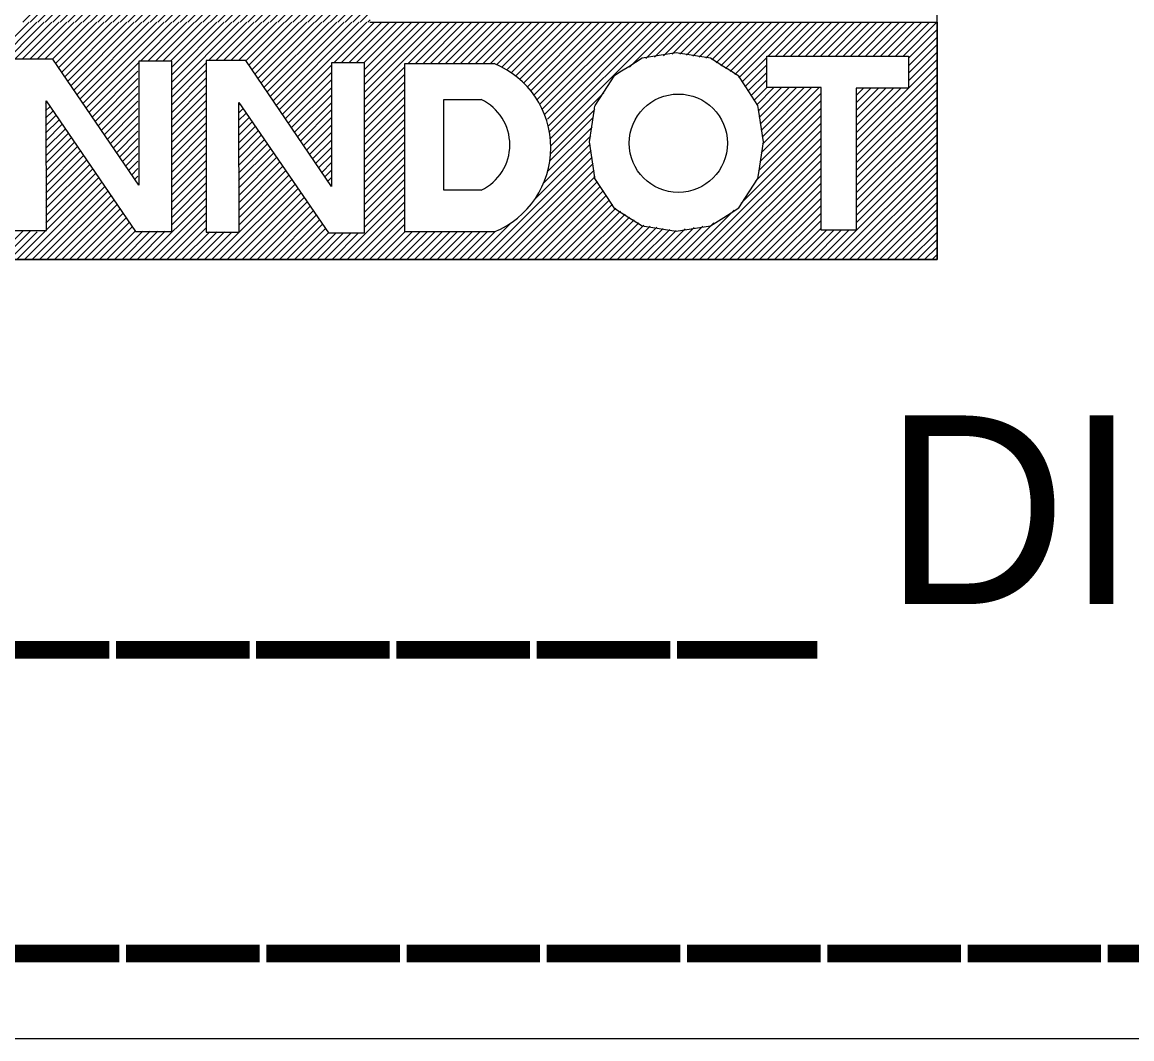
# Model space of a CAD drawing. Extents: x -12 to 6962, y -3756 to 679.
# Drawn here: x 503 to 517.71, y -3441.44 to -3427.97 of the extents above; entities that cross this region are included whole.
import ezdxf

# ---------------------------------------------------------------- set-up
doc = ezdxf.new("R2010")
doc.units = 0
doc.layers.add('Level 1', color=7, linetype='Continuous')

msp = doc.modelspace()

# ---------------------------------------------------------------- linework, layer by layer
at = {"layer": 'Level 1'}
for p, q in [((503.009, -3427.967), (508.075, -3422.901)), ((503.108, -3427.967), (508.053, -3423.022)), ((503.208, -3427.967), (508.033, -3423.141)), ((503.307, -3427.967), (508.014, -3423.26)), ((503.407, -3427.967), (507.994, -3423.38)), ((503.506, -3427.967), (507.976, -3423.497)), ((503.605, -3427.967), (507.958, -3423.614)), ((503.705, -3427.967), (507.94, -3423.732)), ((503.804, -3427.967), (507.923, -3423.848)), ((503.904, -3427.967), (507.907, -3423.964)), ((504.003, -3427.967), (507.891, -3424.079)), ((504.103, -3427.967), (507.875, -3424.194)), ((504.202, -3427.967), (507.861, -3424.308)), ((504.302, -3427.967), (507.847, -3424.422)), ((504.401, -3427.967), (507.833, -3424.535)), ((504.5, -3427.967), (507.819, -3424.649)), ((504.6, -3427.967), (507.806, -3424.761)), ((504.699, -3427.967), (507.794, -3424.872)), ((504.799, -3427.967), (507.782, -3424.984)), ((504.898, -3427.967), (507.77, -3425.095)), ((504.998, -3427.967), (507.759, -3425.205)), ((505.097, -3427.967), (507.749, -3425.315)), ((505.196, -3427.967), (507.738, -3425.425)), ((505.296, -3427.967), (507.728, -3425.535)), ((505.395, -3427.967), (507.72, -3425.643)), ((505.495, -3427.967), (507.711, -3425.751)), ((505.594, -3427.967), (507.702, -3425.86)), ((505.694, -3427.967), (507.694, -3425.967)), ((505.793, -3427.967), (507.686, -3426.074)), ((505.893, -3427.967), (507.679, -3426.181)), ((505.992, -3427.967), (507.672, -3426.287)), ((506.091, -3427.967), (507.666, -3426.393)), ((506.191, -3427.967), (507.66, -3426.498)), ((506.29, -3427.967), (507.654, -3426.603)), ((506.39, -3427.967), (507.648, -3426.709)), ((506.489, -3427.967), (507.644, -3426.813)), ((506.589, -3427.967), (507.639, -3426.916)), ((506.688, -3427.967), (507.635, -3427.02)), ((506.787, -3427.967), (507.631, -3427.124)), ((506.887, -3427.967), (507.628, -3427.226)), ((506.986, -3427.967), (507.625, -3427.329)), ((507.086, -3427.967), (507.622, -3427.431)), ((507.185, -3427.967), (507.619, -3427.533)), ((507.285, -3427.967), (507.617, -3427.634)), ((507.384, -3427.967), (507.616, -3427.735)), ((507.484, -3427.967), (507.614, -3427.836)), ((502.013, -3429.348), (503.394, -3427.967)), ((502.469, -3428.793), (503.295, -3427.967)), ((502.479, -3428.585), (503.096, -3427.967)), ((502.479, -3428.684), (503.196, -3427.967)), ((503.007, -3428.454), (503.494, -3427.967)), ((503.107, -3428.454), (503.593, -3427.967)), ((503.206, -3428.454), (503.693, -3427.967)), ((503.305, -3428.454), (503.792, -3427.967)), ((503.404, -3428.455), (503.892, -3427.967)), ((503.444, -3428.514), (503.991, -3427.967)), ((503.485, -3428.573), (504.09, -3427.967)), ((503.525, -3428.632), (504.19, -3427.967)), ((503.565, -3428.691), (504.289, -3427.967)), ((503.605, -3428.75), (504.389, -3427.967)), ((503.646, -3428.81), (504.488, -3427.967)), ((503.686, -3428.869), (504.588, -3427.967)), ((503.726, -3428.928), (504.687, -3427.967)), ((503.766, -3428.987), (504.787, -3427.967)), ((503.807, -3429.046), (504.886, -3427.967)), ((503.847, -3429.105), (504.985, -3427.967)), ((504.573, -3428.479), (505.085, -3427.967)), ((504.672, -3428.479), (505.184, -3427.967)), ((504.772, -3428.479), (505.284, -3427.967)), ((504.871, -3428.479), (505.383, -3427.967)), ((504.967, -3428.483), (505.483, -3427.967)), ((504.984, -3428.863), (505.88, -3427.967)), ((504.984, -3428.764), (505.781, -3427.967)), ((504.984, -3428.664), (505.681, -3427.967)), ((504.984, -3428.565), (505.582, -3427.967)), ((505.471, -3428.476), (505.98, -3427.967)), ((505.57, -3428.476), (506.079, -3427.967)), ((505.675, -3428.471), (506.179, -3427.967)), ((505.774, -3428.471), (506.278, -3427.967)), ((505.874, -3428.471), (506.377, -3427.967)), ((505.965, -3428.479), (506.477, -3427.967)), ((506.006, -3428.538), (506.576, -3427.967)), ((506.046, -3428.597), (506.676, -3427.967)), ((506.086, -3428.656), (506.775, -3427.967)), ((506.126, -3428.715), (506.875, -3427.967)), ((506.167, -3428.775), (506.974, -3427.967)), ((506.207, -3428.834), (507.074, -3427.967)), ((506.247, -3428.893), (507.173, -3427.967)), ((506.287, -3428.952), (507.272, -3427.967)), ((506.328, -3429.011), (507.372, -3427.967)), ((506.368, -3429.07), (507.471, -3427.967)), ((506.408, -3429.13), (507.571, -3427.967)), ((507.141, -3428.496), (507.67, -3427.967)), ((507.241, -3428.496), (507.77, -3427.967)), ((507.34, -3428.496), (507.869, -3427.967)), ((507.439, -3428.496), (507.968, -3427.967)), ((507.531, -3428.504), (508.068, -3427.967)), ((507.539, -3428.595), (508.167, -3427.967)), ((507.539, -3428.694), (508.267, -3427.967)), ((507.539, -3428.794), (508.366, -3427.967)), ((507.539, -3428.893), (508.466, -3427.967)), ((507.539, -3428.993), (508.565, -3427.967)), ((507.583, -3427.967), (507.613, -3427.937)), ((507.612, -3427.967), (515.129, -3427.967)), ((508.123, -3428.509), (508.665, -3427.967)), ((508.222, -3428.509), (508.764, -3427.967)), ((508.321, -3428.509), (508.863, -3427.967)), ((508.421, -3428.509), (508.963, -3427.967)), ((508.52, -3428.509), (509.062, -3427.967)), ((508.62, -3428.509), (509.162, -3427.967)), ((508.719, -3428.509), (509.261, -3427.967)), ((508.818, -3428.509), (509.361, -3427.967)), ((508.917, -3428.51), (509.46, -3427.967)), ((509.012, -3428.515), (509.559, -3427.967)), ((509.111, -3428.515), (509.659, -3427.967)), ((509.21, -3428.515), (509.758, -3427.967)), ((509.295, -3428.53), (509.858, -3427.967)), ((509.36, -3428.564), (509.957, -3427.967)), ((509.434, -3428.589), (510.057, -3427.967)), ((509.486, -3428.637), (510.156, -3427.967)), ((509.544, -3428.679), (510.256, -3427.967)), ((509.598, -3428.724), (510.355, -3427.967)), ((509.65, -3428.772), (510.454, -3427.967)), ((509.699, -3428.822), (510.554, -3427.967)), ((509.744, -3428.876), (510.653, -3427.967)), ((509.787, -3428.932), (510.753, -3427.967)), ((509.827, -3428.992), (510.852, -3427.967)), ((509.864, -3429.055), (510.952, -3427.967)), ((509.897, -3429.121), (511.051, -3427.967)), ((509.927, -3429.19), (511.15, -3427.967)), ((509.965, -3429.252), (511.25, -3427.967)), ((509.977, -3429.34), (511.349, -3427.967)), ((509.988, -3429.427), (511.449, -3427.967)), ((510, -3429.515), (511.548, -3427.967)), ((511.053, -3428.562), (511.648, -3427.967)), ((511.267, -3428.448), (511.747, -3427.967)), ((511.384, -3428.429), (511.847, -3427.967)), ((511.502, -3428.411), (511.946, -3427.967)), ((511.62, -3428.392), (512.045, -3427.967)), ((511.72, -3428.392), (512.145, -3427.967)), ((511.806, -3428.405), (512.244, -3427.967)), ((511.892, -3428.418), (512.344, -3427.967)), ((511.978, -3428.432), (512.443, -3427.967)), ((512.064, -3428.445), (512.543, -3427.967)), ((512.142, -3428.467), (512.642, -3427.967)), ((512.203, -3428.505), (512.741, -3427.967)), ((512.264, -3428.544), (512.841, -3427.967)), ((512.325, -3428.582), (512.94, -3427.967)), ((512.386, -3428.621), (513.04, -3427.967)), ((512.447, -3428.659), (513.139, -3427.967)), ((512.503, -3428.703), (513.239, -3427.967)), ((512.889, -3428.416), (513.338, -3427.967)), ((512.988, -3428.416), (513.438, -3427.967)), ((513.088, -3428.416), (513.537, -3427.967)), ((513.187, -3428.416), (513.636, -3427.967)), ((513.287, -3428.416), (513.736, -3427.967)), ((513.386, -3428.416), (513.835, -3427.967)), ((513.486, -3428.416), (513.935, -3427.967)), ((513.585, -3428.416), (514.034, -3427.967)), ((513.684, -3428.416), (514.134, -3427.967)), ((513.784, -3428.416), (514.233, -3427.967)), ((513.883, -3428.416), (514.332, -3427.967)), ((513.983, -3428.416), (514.432, -3427.967)), ((514.082, -3428.416), (514.531, -3427.967)), ((514.182, -3428.416), (514.631, -3427.967)), ((514.281, -3428.416), (514.73, -3427.967)), ((514.381, -3428.416), (514.83, -3427.967)), ((514.48, -3428.416), (514.929, -3427.967)), ((514.579, -3428.416), (515.029, -3427.967)), ((514.679, -3428.416), (515.128, -3427.967)), ((515.129, -3427.967), (515.129, -3431.114)), ((514.75, -3428.445), (515.129, -3428.065)), ((514.75, -3428.544), (515.129, -3428.165)), ((514.75, -3428.644), (515.129, -3428.264)), ((512.542, -3428.763), (512.871, -3428.434)), ((514.75, -3428.743), (515.129, -3428.363)), ((503.887, -3429.165), (504.545, -3428.506)), ((504.984, -3428.963), (505.441, -3428.506)), ((505.441, -3428.476), (505.441, -3430.75)), ((506.449, -3429.189), (507.102, -3428.535)), ((507.539, -3429.092), (508.07, -3428.562)), ((508.074, -3430.746), (508.074, -3428.515)), ((508.074, -3428.515), (509.26, -3428.515)), ((512.582, -3428.823), (512.871, -3428.534)), ((514.058, -3429.535), (515.129, -3428.463)), ((514.058, -3429.634), (515.129, -3428.562)), ((503.928, -3429.224), (504.536, -3428.615)), ((503.968, -3429.283), (504.536, -3428.715)), ((504.984, -3429.062), (505.441, -3428.605)), ((504.984, -3429.162), (505.441, -3428.705)), ((506.489, -3429.248), (507.102, -3428.635)), ((506.529, -3429.307), (507.103, -3428.733)), ((507.539, -3429.192), (508.07, -3428.661)), ((512.621, -3428.883), (512.871, -3428.633)), ((512.66, -3428.943), (512.871, -3428.733)), ((514.058, -3429.734), (515.129, -3428.662)), ((504.008, -3429.342), (504.536, -3428.814)), ((504.984, -3429.261), (505.441, -3428.804)), ((506.569, -3429.366), (507.101, -3428.835)), ((507.539, -3429.291), (508.07, -3428.761)), ((507.539, -3429.391), (508.07, -3428.86)), ((512.699, -3429.003), (512.871, -3428.832)), ((512.739, -3429.064), (512.968, -3428.834)), ((512.757, -3429.145), (513.067, -3428.834)), ((512.77, -3429.231), (513.167, -3428.834)), ((512.784, -3429.317), (513.266, -3428.834)), ((512.797, -3429.403), (513.366, -3428.834)), ((512.81, -3429.489), (513.465, -3428.834)), ((512.816, -3429.583), (513.565, -3428.834)), ((514.058, -3429.833), (515.129, -3428.761)), ((514.058, -3428.938), (514.153, -3428.843)), ((514.058, -3429.037), (514.252, -3428.843)), ((514.058, -3429.137), (514.352, -3428.843)), ((514.058, -3429.236), (514.451, -3428.843)), ((514.058, -3429.336), (514.551, -3428.843)), ((514.058, -3429.435), (514.65, -3428.843)), ((514.058, -3429.932), (515.129, -3428.861)), ((503.313, -3429.043), (503.327, -3429.028)), ((504.048, -3429.401), (504.536, -3428.914)), ((504.089, -3429.46), (504.536, -3429.013)), ((504.984, -3429.36), (505.441, -3428.904)), ((504.984, -3429.46), (505.441, -3429.003)), ((506.61, -3429.425), (507.101, -3428.934)), ((506.65, -3429.485), (507.1, -3429.034)), ((507.539, -3429.49), (508.07, -3428.96)), ((508.592, -3430.193), (508.592, -3428.993)), ((508.592, -3428.993), (509.087, -3428.993)), ((510.012, -3429.603), (510.712, -3428.902)), ((512.78, -3429.818), (513.588, -3429.01)), ((512.798, -3429.7), (513.588, -3428.911)), ((514.058, -3430.032), (515.129, -3428.96)), ((503.313, -3429.142), (503.368, -3429.087)), ((503.313, -3429.241), (503.408, -3429.146)), ((504.129, -3429.52), (504.536, -3429.113)), ((504.984, -3429.559), (505.441, -3429.103)), ((505.869, -3429.072), (505.889, -3429.053)), ((505.869, -3429.171), (505.929, -3429.112)), ((505.869, -3429.271), (505.969, -3429.171)), ((506.69, -3429.544), (507.103, -3429.131)), ((507.539, -3429.589), (508.07, -3429.059)), ((507.539, -3429.689), (508.07, -3429.159)), ((510.008, -3429.706), (510.592, -3429.123)), ((512.762, -3429.936), (513.588, -3429.109)), ((514.058, -3430.131), (515.129, -3429.06)), ((514.058, -3430.231), (515.129, -3429.159)), ((503.313, -3429.341), (503.449, -3429.205)), ((503.313, -3429.44), (503.489, -3429.264)), ((503.314, -3429.539), (503.529, -3429.324)), ((504.169, -3429.579), (504.536, -3429.212)), ((504.209, -3429.638), (504.536, -3429.311)), ((504.984, -3429.659), (505.441, -3429.202)), ((504.984, -3429.758), (505.441, -3429.301)), ((505.869, -3429.37), (506.01, -3429.23)), ((505.869, -3429.469), (506.05, -3429.289)), ((506.73, -3429.603), (507.103, -3429.231)), ((506.771, -3429.662), (507.103, -3429.33)), ((507.539, -3429.788), (508.07, -3429.258)), ((509.998, -3429.805), (510.563, -3429.24)), ((512.531, -3430.365), (513.588, -3429.308)), ((512.718, -3430.078), (513.588, -3429.209)), ((514.058, -3430.33), (515.129, -3429.258)), ((503.314, -3429.639), (503.57, -3429.383)), ((503.314, -3429.738), (503.61, -3429.442)), ((504.25, -3429.697), (504.536, -3429.411)), ((504.984, -3429.858), (505.447, -3429.395)), ((505.869, -3429.569), (506.09, -3429.348)), ((505.869, -3429.668), (506.131, -3429.407)), ((505.869, -3429.768), (506.171, -3429.466)), ((506.811, -3429.721), (507.103, -3429.429)), ((507.539, -3429.888), (508.07, -3429.358)), ((507.539, -3429.987), (508.07, -3429.457)), ((509.917, -3430.095), (510.538, -3429.474)), ((509.969, -3429.944), (510.556, -3429.357)), ((511.882, -3431.114), (513.588, -3429.408)), ((514.058, -3430.43), (515.129, -3429.358)), ((514.058, -3430.529), (515.129, -3429.457)), ((503.314, -3429.837), (503.651, -3429.501)), ((503.314, -3429.937), (503.691, -3429.56)), ((503.314, -3430.036), (503.732, -3429.619)), ((504.29, -3429.756), (504.536, -3429.51)), ((504.33, -3429.815), (504.536, -3429.61)), ((504.984, -3429.957), (505.447, -3429.494)), ((504.984, -3430.057), (505.446, -3429.594)), ((505.869, -3429.867), (506.211, -3429.526)), ((505.869, -3429.967), (506.251, -3429.585)), ((506.851, -3429.78), (507.103, -3429.529)), ((506.891, -3429.84), (507.103, -3429.628)), ((507.539, -3430.087), (508.07, -3429.556)), ((509.797, -3430.315), (510.53, -3429.582)), ((511.981, -3431.114), (513.588, -3429.507)), ((512.081, -3431.114), (513.588, -3429.607)), ((514.058, -3430.628), (515.129, -3429.557)), ((503.314, -3430.135), (503.772, -3429.678)), ((503.314, -3430.235), (503.812, -3429.737)), ((504.371, -3429.875), (504.536, -3429.709)), ((504.984, -3430.156), (505.446, -3429.694)), ((505.869, -3430.066), (506.292, -3429.644)), ((505.869, -3430.166), (506.332, -3429.703)), ((505.876, -3430.258), (506.372, -3429.762)), ((506.932, -3429.899), (507.103, -3429.728)), ((507.539, -3430.186), (508.07, -3429.656)), ((507.539, -3430.285), (508.07, -3429.755)), ((509.098, -3431.114), (510.543, -3429.668)), ((509.197, -3431.114), (510.556, -3429.755)), ((512.18, -3431.114), (513.588, -3429.706)), ((513.672, -3431.114), (515.129, -3429.656)), ((513.771, -3431.114), (515.129, -3429.756)), ((503.314, -3430.334), (503.853, -3429.796)), ((503.315, -3430.433), (503.892, -3429.856)), ((503.315, -3430.533), (503.934, -3429.914)), ((504.411, -3429.934), (504.536, -3429.809)), ((504.451, -3429.993), (504.536, -3429.908)), ((504.984, -3430.255), (505.445, -3429.794)), ((504.984, -3430.355), (505.445, -3429.894)), ((505.877, -3430.357), (506.413, -3429.821)), ((505.877, -3430.457), (506.453, -3429.88)), ((506.972, -3429.958), (507.103, -3429.827)), ((507.012, -3430.017), (507.103, -3429.927)), ((507.539, -3430.385), (508.07, -3429.855)), ((509.297, -3431.114), (510.569, -3429.841)), ((509.396, -3431.114), (510.582, -3429.927)), ((512.28, -3431.114), (513.588, -3429.806)), ((512.379, -3431.114), (513.588, -3429.905)), ((513.871, -3431.114), (515.129, -3429.855)), ((502.933, -3431.114), (504.014, -3430.032)), ((503.315, -3430.632), (503.974, -3429.973)), ((504.491, -3430.052), (504.536, -3430.008)), ((504.984, -3430.454), (505.444, -3429.994)), ((505.518, -3431.114), (506.574, -3430.058)), ((505.877, -3430.556), (506.493, -3429.939)), ((505.877, -3430.655), (506.534, -3429.999)), ((507.053, -3430.076), (507.097, -3430.032)), ((507.539, -3430.484), (508.07, -3429.954)), ((507.539, -3430.584), (508.07, -3430.054)), ((509.496, -3431.114), (510.596, -3430.013)), ((512.479, -3431.114), (513.588, -3430.004)), ((513.97, -3431.114), (515.129, -3429.954)), ((514.07, -3431.114), (515.129, -3430.054)), ((503.032, -3431.114), (504.055, -3430.091)), ((503.132, -3431.114), (504.095, -3430.15)), ((503.231, -3431.114), (504.136, -3430.209)), ((504.532, -3430.111), (504.536, -3430.107)), ((504.984, -3430.554), (505.444, -3430.094)), ((504.984, -3430.653), (505.443, -3430.194)), ((505.618, -3431.114), (506.614, -3430.117)), ((505.717, -3431.114), (506.655, -3430.176)), ((507.093, -3430.135), (507.103, -3430.125)), ((507.539, -3430.683), (508.07, -3430.153)), ((509.087, -3430.193), (508.592, -3430.193)), ((509.595, -3431.114), (510.628, -3430.08)), ((509.694, -3431.114), (510.668, -3430.14)), ((509.794, -3431.114), (510.707, -3430.2)), ((512.578, -3431.114), (513.588, -3430.104)), ((512.678, -3431.114), (513.588, -3430.203)), ((514.169, -3431.114), (515.129, -3430.153)), ((503.33, -3431.114), (504.176, -3430.268)), ((503.43, -3431.114), (504.216, -3430.327)), ((504.623, -3431.114), (505.443, -3430.294)), ((505.816, -3431.114), (506.695, -3430.235)), ((505.916, -3431.114), (506.735, -3430.294)), ((506.015, -3431.114), (506.776, -3430.353)), ((507.209, -3431.114), (508.07, -3430.252)), ((507.308, -3431.114), (508.07, -3430.352)), ((509.893, -3431.114), (510.746, -3430.261)), ((509.993, -3431.114), (510.786, -3430.321)), ((512.777, -3431.114), (513.588, -3430.303)), ((514.269, -3431.114), (515.129, -3430.253)), ((514.368, -3431.114), (515.129, -3430.352)), ((503.529, -3431.114), (504.257, -3430.386)), ((503.629, -3431.114), (504.297, -3430.445)), ((503.728, -3431.114), (504.338, -3430.504)), ((504.723, -3431.114), (505.443, -3430.394)), ((504.822, -3431.114), (505.442, -3430.493)), ((506.115, -3431.114), (506.816, -3430.412)), ((506.214, -3431.114), (506.856, -3430.471)), ((507.407, -3431.114), (508.07, -3430.451)), ((510.092, -3431.114), (510.825, -3430.381)), ((510.192, -3431.114), (510.871, -3430.434)), ((510.291, -3431.114), (510.932, -3430.473)), ((510.391, -3431.114), (510.993, -3430.511)), ((511.783, -3431.114), (512.439, -3430.457)), ((512.876, -3431.114), (513.588, -3430.402)), ((512.976, -3431.114), (513.588, -3430.502)), ((514.467, -3431.114), (515.129, -3430.452)), ((503.828, -3431.114), (504.378, -3430.563)), ((503.927, -3431.114), (504.418, -3430.622)), ((504.921, -3431.114), (505.442, -3430.593)), ((506.314, -3431.114), (506.896, -3430.531)), ((506.413, -3431.114), (506.937, -3430.59)), ((506.512, -3431.114), (506.977, -3430.649)), ((507.507, -3431.114), (508.07, -3430.551)), ((507.606, -3431.114), (508.07, -3430.65)), ((508.998, -3431.114), (509.471, -3430.64)), ((510.49, -3431.114), (511.054, -3430.55)), ((510.589, -3431.114), (511.115, -3430.588)), ((510.689, -3431.114), (511.176, -3430.626)), ((510.788, -3431.114), (511.242, -3430.659)), ((511.683, -3431.114), (512.172, -3430.625)), ((513.075, -3431.114), (513.588, -3430.601)), ((514.567, -3431.114), (515.129, -3430.551)), ((514.666, -3431.114), (515.129, -3430.651)), ((502.634, -3431.114), (503.014, -3430.734)), ((502.734, -3431.114), (503.113, -3430.734)), ((502.833, -3431.114), (503.2, -3430.747)), ((504.027, -3431.114), (504.459, -3430.681)), ((504.126, -3431.114), (504.501, -3430.738)), ((504.225, -3431.114), (504.601, -3430.738)), ((504.325, -3431.114), (504.7, -3430.738)), ((504.424, -3431.114), (504.8, -3430.738)), ((504.524, -3431.114), (504.899, -3430.738)), ((505.021, -3431.114), (505.441, -3430.694)), ((505.12, -3431.114), (505.488, -3430.746)), ((505.22, -3431.114), (505.587, -3430.747)), ((505.319, -3431.114), (505.685, -3430.748)), ((505.419, -3431.114), (505.776, -3430.756)), ((506.612, -3431.114), (507.022, -3430.703)), ((506.711, -3431.114), (507.059, -3430.765)), ((506.811, -3431.114), (507.163, -3430.761)), ((506.91, -3431.114), (507.263, -3430.761)), ((507.01, -3431.114), (507.362, -3430.761)), ((507.109, -3431.114), (507.462, -3430.761)), ((507.706, -3431.114), (508.074, -3430.745)), ((507.805, -3431.114), (508.173, -3430.746)), ((507.905, -3431.114), (508.272, -3430.746)), ((508.004, -3431.114), (508.372, -3430.746)), ((509.26, -3430.746), (508.074, -3430.746)), ((508.103, -3431.114), (508.471, -3430.746)), ((508.203, -3431.114), (508.571, -3430.746)), ((508.302, -3431.114), (508.67, -3430.746)), ((508.402, -3431.114), (508.769, -3430.746)), ((508.501, -3431.114), (508.869, -3430.746)), ((508.601, -3431.114), (508.968, -3430.746)), ((508.7, -3431.114), (509.068, -3430.746)), ((508.8, -3431.114), (509.167, -3430.746)), ((508.899, -3431.114), (509.271, -3430.741)), ((510.888, -3431.114), (511.328, -3430.673)), ((510.987, -3431.114), (511.414, -3430.686)), ((511.087, -3431.114), (511.5, -3430.7)), ((511.186, -3431.114), (511.586, -3430.713)), ((511.285, -3431.114), (511.672, -3430.727)), ((511.385, -3431.114), (511.79, -3430.708)), ((511.484, -3431.114), (511.908, -3430.69)), ((511.584, -3431.114), (512.026, -3430.672)), ((513.175, -3431.114), (513.588, -3430.7)), ((513.274, -3431.114), (513.658, -3430.73)), ((513.374, -3431.114), (513.757, -3430.73)), ((513.473, -3431.114), (513.856, -3430.73)), ((513.572, -3431.114), (513.956, -3430.73)), ((514.766, -3431.114), (515.129, -3430.75)), ((514.865, -3431.114), (515.129, -3430.849)), ((514.965, -3431.114), (515.129, -3430.949)), ((515.064, -3431.114), (515.129, -3431.048)), ((515.129, -3431.114), (498.969, -3431.114)), ((521.727, -3441.443), (491.324, -3441.443))]:
    msp.add_line(p, q, dxfattribs=at)
for points in [[(515.129, -3420.134), (515.129, -3412.03), (498.969, -3412.03), (498.969, -3431.114), (515.129, -3431.114), (515.129, -3426.651)], [(502.886, -3430.729), (503.322, -3430.729), (503.32, -3429.009), (504.506, -3430.74), (504.984, -3430.74), (504.984, -3428.483), (504.547, -3428.483), (504.547, -3430.126), (503.41, -3428.455), (502.886, -3428.455)], [(512.303, -3428.557), (512.125, -3428.445), (511.672, -3428.375), (511.221, -3428.445), (511.043, -3428.557), (510.947, -3428.617), (510.846, -3428.681), (510.755, -3428.82), (510.591, -3429.07)], [(512.871, -3428.416), (514.75, -3428.416), (514.75, -3428.843), (514.058, -3428.843), (514.058, -3430.722), (513.593, -3430.722), (513.593, -3428.834), (512.871, -3428.834), (512.871, -3428.416)], [(505.441, -3430.75), (505.877, -3430.75), (505.875, -3429.03), (507.062, -3430.761), (507.539, -3430.761), (507.539, -3428.504), (507.103, -3428.504), (507.103, -3430.147), (505.966, -3428.476), (505.441, -3428.476)], [(512.399, -3428.617), (512.303, -3428.557)], [(512.303, -3430.554), (512.399, -3430.494), (512.5, -3430.43), (512.591, -3430.291), (512.755, -3430.039), (512.767, -3429.963), (512.83, -3429.555), (512.767, -3429.151), (512.755, -3429.072), (512.593, -3428.823), (512.5, -3428.681), (512.403, -3428.62)], [(510.59, -3429.074), (510.578, -3429.148), (510.516, -3429.555), (510.578, -3429.963), (510.59, -3430.039), (510.755, -3430.291), (510.846, -3430.43), (510.947, -3430.494), (511.043, -3430.554), (511.221, -3430.666), (511.672, -3430.736), (512.125, -3430.666), (512.303, -3430.554)]]:
    msp.add_lwpolyline(points, dxfattribs=at)
msp.add_circle((511.7, -3429.571), 0.652, dxfattribs=at)
for centre, radius, start, end in [((508.806, -3429.631), 1.204, 292.1496, 67.8504), ((508.801, -3429.593), 0.665, 295.505, 64.495)]:
    msp.add_arc(centre, radius, start, end, dxfattribs=at)

# ---------------------------------------------------------------- texts
for s, p in [('___________ DISTRICT', (493.051, -3435.68)), ('______________ COUNTY', (493.185, -3439.706))]:
    msp.add_text(s, height=2.5, dxfattribs=at).set_placement(p)

doc.saveas('drawing.dxf')
